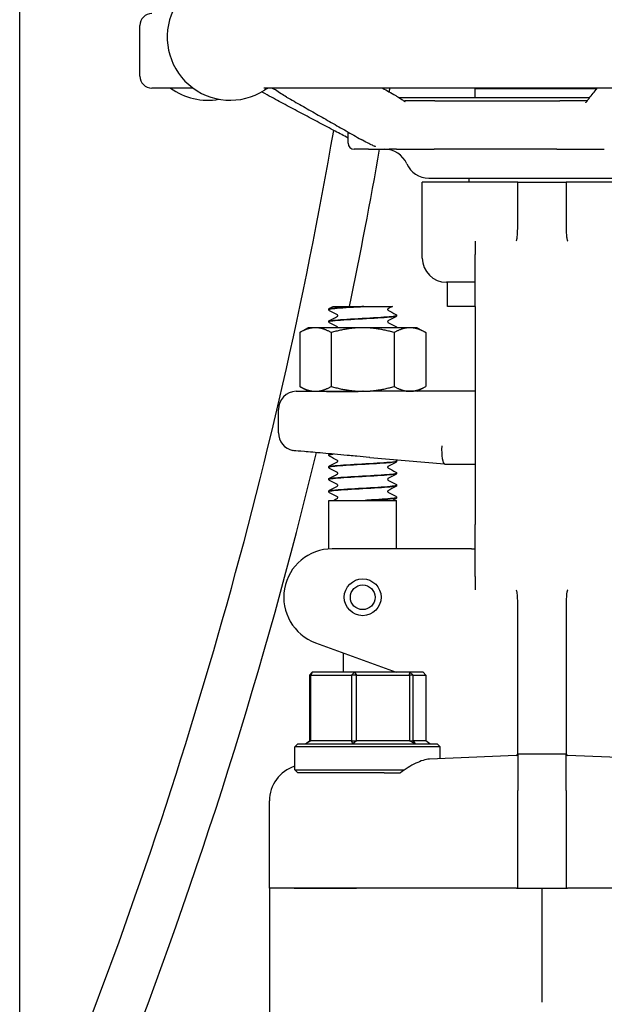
# Model space of a CAD drawing. Header units: inches. Extents: x 36 to 1719, y -84 to 1122.
# Tile 432 of 571: x 1456.37 to 1459.38, y 376.51 to 381.59. Entities that reach past the tile are written whole.
import ezdxf

# ---------------------------------------------------------------- set-up
doc = ezdxf.new("R2010")
doc.units = ezdxf.units.IN
doc.header["$LTSCALE"] = 48
doc.header["$MEASUREMENT"] = 0
doc.layers.add('Visible (ANSI)', color=7, linetype='Continuous', lineweight=30)

msp = doc.modelspace()

# ---------------------------------------------------------------- linework, layer by layer
at = {"layer": 'Visible (ANSI)'}
for p, q in [((1456.36662, 354.04627), (1456.36662, 389.79627)), ((1456.98662, 381.29777), (1456.98662, 381.55777)), ((1457.2613, 381.23527), (1457.04912, 381.23527)), ((1459.5816, 381.23527), (1457.62645, 381.23527)), ((1458.71787, 381.23377), (1459.34586, 381.23377)), ((1458.71787, 381.1859), (1458.71787, 381.23377)), ((1459.30763, 381.1859), (1458.32539, 381.1859)), ((1458.50836, 381.17027), (1458.35487, 381.17027)), ((1458.50836, 381.17027), (1459.15393, 381.17027)), ((1459.15368, 381.17027), (1459.15393, 381.17027)), ((1459.29555, 381.17027), (1459.15393, 381.17027)), ((1458.06162, 380.95152), (1458.06162, 381.00851)), ((1458.16672, 380.92027), (1458.09287, 380.92027)), ((1458.16672, 380.92027), (1458.27398, 380.92027)), ((1458.31072, 380.92027), (1458.27398, 380.92027)), ((1458.31072, 380.92027), (1458.5055, 380.92027)), ((1459.13792, 380.92027), (1458.5055, 380.92027)), ((1459.13792, 380.92027), (1459.38347, 380.92027)), ((1458.44412, 380.35877), (1458.44412, 380.75027)), ((1458.93047, 380.75027), (1458.44412, 380.75027)), ((1458.4783, 380.77027), (1459.645, 380.77027)), ((1458.68662, 380.75027), (1458.68662, 380.77027)), ((1458.93662, 380.75027), (1458.93047, 380.75027)), ((1458.93662, 380.61632), (1458.93662, 380.75027)), ((1458.93662, 380.75027), (1459.18662, 380.75027)), ((1459.19277, 380.75027), (1459.18662, 380.75027)), ((1459.18662, 380.75027), (1459.18662, 380.61632)), ((1459.67912, 380.75027), (1459.19277, 380.75027)), ((1458.93662, 380.52382), (1458.93662, 380.61632)), ((1459.18662, 380.61632), (1459.18662, 380.52382)), ((1458.71787, 380.44545), (1458.71787, 380.37736)), ((1458.71787, 380.10877), (1458.71787, 380.37736)), ((1458.71787, 380.23377), (1458.56912, 380.23377)), ((1458.57412, 380.10877), (1458.57412, 380.23377)), ((1457.96162, 380.09279), (1457.96162, 380.09342)), ((1457.98362, 380.10877), (1458.05071, 380.10877)), ((1458.05071, 380.10877), (1458.13164, 380.10877)), ((1458.14255, 380.10877), (1458.13164, 380.10877)), ((1458.14255, 380.10877), (1458.22334, 380.10877)), ((1458.22334, 380.10877), (1458.28973, 380.10877)), ((1458.71787, 380.10877), (1458.57412, 380.10877)), ((1458.71787, 380.10877), (1458.71787, 378.98377)), ((1457.96162, 380.03023), (1457.96162, 380.03085)), ((1458.31162, 380.06151), (1458.31162, 380.06213)), ((1457.85512, 379.99927), (1457.81157, 379.97413)), ((1457.81157, 379.97413), (1457.81157, 379.69642)), ((1457.89283, 379.99927), (1457.85512, 379.99927)), ((1458.13662, 379.99927), (1457.89283, 379.99927)), ((1457.9741, 379.97413), (1457.9741, 379.69642)), ((1458.38041, 379.99927), (1458.13662, 379.99927)), ((1458.29914, 379.97413), (1458.29914, 379.69642)), ((1458.31162, 379.99927), (1458.31162, 379.99957)), ((1458.41812, 379.99927), (1458.38041, 379.99927)), ((1458.41812, 379.99927), (1458.46167, 379.97413)), ((1458.46167, 379.97413), (1458.46167, 379.69642)), ((1457.85512, 379.67127), (1457.81157, 379.69642)), ((1457.85512, 379.67127), (1457.89283, 379.67127)), ((1457.89283, 379.67127), (1458.13662, 379.67127)), ((1457.98413, 379.6711), (1457.98445, 379.67127)), ((1458.13662, 379.67127), (1458.175, 379.67127)), ((1458.13935, 379.67127), (1458.13801, 379.6712)), ((1458.14952, 379.67123), (1458.15024, 379.67127)), ((1458.71787, 379.67127), (1458.175, 379.67127)), ((1458.41812, 379.67127), (1458.46167, 379.69642)), ((1457.70237, 379.45718), (1457.70237, 379.57752)), ((1457.96162, 379.34204), (1457.96162, 379.34267)), ((1457.96583, 379.3487), (1457.96595, 379.34876)), ((1458.17304, 379.33009), (1458.55945, 379.29629)), ((1457.96162, 379.27948), (1457.96162, 379.2801)), ((1458.31162, 379.31076), (1458.31162, 379.31138)), ((1458.55962, 379.29627), (1458.55945, 379.29629)), ((1458.55962, 379.29627), (1458.71787, 379.29627)), ((1457.96162, 379.21692), (1457.96162, 379.21754)), ((1458.31162, 379.2482), (1458.31162, 379.24882)), ((1458.31162, 379.18564), (1458.31162, 379.18626)), ((1457.96162, 379.15436), (1457.96162, 379.15498)), ((1457.96162, 379.10877), (1458.31162, 379.10877)), ((1457.96162, 378.85814), (1457.96162, 379.10877)), ((1458.16006, 379.10877), (1458.14921, 379.10877)), ((1458.31162, 379.12308), (1458.31162, 379.1237)), ((1458.31162, 378.85877), (1458.31162, 379.10877)), ((1458.71787, 378.71518), (1458.71787, 378.98377)), ((1458.51271, 378.85877), (1457.97944, 378.85877)), ((1458.69753, 378.85877), (1458.51271, 378.85877)), ((1458.69753, 378.85877), (1458.71787, 378.85877)), ((1458.71787, 378.71518), (1458.71787, 378.64709)), ((1458.93662, 378.47623), (1458.93662, 378.56872)), ((1459.18662, 378.56872), (1459.18662, 378.47623)), ((1458.93662, 378.04901), (1458.93662, 378.47623)), ((1459.18662, 378.47623), (1459.18662, 378.04901)), ((1457.89394, 378.37385), (1458.3097, 378.22252)), ((1458.03662, 378.32192), (1458.03662, 378.22252)), ((1457.86143, 378.2069), (1457.87517, 378.22252)), ((1457.86933, 378.2069), (1457.86143, 378.2069)), ((1457.86143, 378.2069), (1457.86143, 377.86815)), ((1457.87517, 378.22252), (1457.86933, 378.2069)), ((1457.86933, 377.86815), (1457.86933, 378.2069)), ((1457.86933, 378.2069), (1458.07862, 378.2069)), ((1458.09411, 378.22252), (1457.87517, 378.22252)), ((1458.07862, 378.2069), (1458.09411, 378.22252)), ((1458.10499, 378.2069), (1458.07862, 378.2069)), ((1458.07862, 378.2069), (1458.07862, 377.86815)), ((1458.09411, 378.22252), (1458.10499, 378.2069)), ((1458.38057, 378.22252), (1458.09411, 378.22252)), ((1458.10499, 377.86815), (1458.10499, 378.2069)), ((1458.10499, 378.2069), (1458.37881, 378.2069)), ((1458.37881, 378.2069), (1458.38057, 378.22252)), ((1458.39728, 378.2069), (1458.37881, 378.2069)), ((1458.37881, 378.2069), (1458.37881, 377.86815)), ((1458.38057, 378.22252), (1458.39728, 378.2069)), ((1458.44807, 378.22252), (1458.38057, 378.22252)), ((1458.39728, 377.86815), (1458.39728, 378.2069)), ((1458.39728, 378.2069), (1458.46181, 378.2069)), ((1458.46181, 378.2069), (1458.44807, 378.22252)), ((1458.46181, 378.2069), (1458.46181, 377.86815)), ((1458.93662, 377.80363), (1458.93662, 378.04901)), ((1459.18662, 378.04901), (1459.18662, 377.80363)), ((1457.80224, 377.85252), (1457.78662, 377.8369)), ((1457.80224, 377.85252), (1458.52099, 377.85252)), ((1457.84065, 377.85252), (1457.86143, 377.86815)), ((1457.86933, 377.86815), (1457.84065, 377.85252)), ((1457.86143, 377.86815), (1457.86933, 377.86815)), ((1458.07862, 377.86815), (1457.86933, 377.86815)), ((1458.08598, 377.85252), (1458.07862, 377.86815)), ((1458.07862, 377.86815), (1458.10499, 377.86815)), ((1458.10499, 377.86815), (1458.08598, 377.85252)), ((1458.37881, 377.86815), (1458.10499, 377.86815)), ((1458.40695, 377.85252), (1458.37881, 377.86815)), ((1458.37881, 377.86815), (1458.39728, 377.86815)), ((1458.39728, 377.86815), (1458.40695, 377.85252)), ((1458.46181, 377.86815), (1458.39728, 377.86815)), ((1458.48259, 377.85252), (1458.46181, 377.86815)), ((1458.52099, 377.85252), (1458.53662, 377.8369)), ((1458.53662, 377.8369), (1457.78662, 377.8369)), ((1457.78662, 377.71815), (1457.78662, 377.8369)), ((1458.92915, 377.79303), (1458.48096, 377.77361)), ((1458.53662, 377.77602), (1458.53662, 377.8369)), ((1458.93652, 377.79877), (1458.93634, 377.79877)), ((1459.18672, 377.79877), (1458.93652, 377.79877)), ((1458.93662, 377.79822), (1458.93662, 377.61217)), ((1459.18662, 377.61217), (1459.18662, 377.79822)), ((1459.1869, 377.79877), (1459.18672, 377.79877)), ((1459.64228, 377.77361), (1459.19409, 377.79303)), ((1457.80224, 377.70252), (1457.78662, 377.71815)), ((1457.78662, 377.71815), (1458.35194, 377.71815)), ((1458.24744, 377.70252), (1457.80224, 377.70252)), ((1458.24744, 377.70252), (1458.32948, 377.70252)), ((1458.93662, 377.10877), (1458.93662, 377.61217)), ((1459.18662, 377.61217), (1459.18662, 377.10877)), ((1457.65537, 377.10877), (1457.65537, 377.55821)), ((1457.78272, 377.10877), (1457.65537, 377.10877)), ((1457.65537, 377.10877), (1457.65537, 376.3324)), ((1457.78272, 377.10877), (1457.65537, 377.10877)), ((1458.10496, 377.10877), (1457.78272, 377.10877)), ((1457.78272, 377.10877), (1458.10496, 377.10877)), ((1458.92984, 377.10877), (1458.10496, 377.10877)), ((1458.92984, 377.10877), (1458.10496, 377.10877)), ((1458.92984, 377.10877), (1458.93662, 377.10877)), ((1458.93662, 377.10877), (1459.18662, 377.10877)), ((1459.06162, 377.10877), (1459.06162, 376.64354)), ((1459.18662, 377.10877), (1459.1934, 377.10877)), ((1460.01828, 377.10877), (1459.1934, 377.10877)), ((1460.01828, 377.10877), (1459.1934, 377.10877)), ((1459.06162, 376.64354), (1459.06162, 376.51932))]:
    msp.add_line(p, q, dxfattribs=at)
for radius in [0.095, 0.06375]:
    msp.add_circle((1458.13662, 378.60877), radius, dxfattribs=at)
for centre, radius, start, end in [((1457.04912, 381.55777), 0.0625, 90, 180), ((1457.45292, 381.49777), 0.325, 154.62307, 302.99589), ((1457.04912, 381.29777), 0.0625, 180, 270), ((1457.33694, 381.49777), 0.325, 233.87107, 280.27854), ((1457.66395, 381.17277), 0.0625, 90, 122.99589), ((1433.59912, 385.23377), 25, 350.751387, 350.796586), ((1433.59912, 385.23377), 24.75, 337.82265, 350.191171), ((1458.09287, 380.95152), 0.03125, 180, 270), ((1433.59912, 385.23377), 25, 348.170501, 350.064467), ((1458.24912, 380.79527), 0.125, 23.57818, 90), ((1458.47825, 380.89527), 0.125, 203.57818, 270), ((1458.56912, 380.35877), 0.125, 180, 270), ((1457.79612, 379.57752), 0.09375, 91.88915, 180), ((1433.59912, 385.23377), 25, 347.143708, 347.144087), ((1433.59912, 385.23377), 25, 347.143708, 347.144087), ((1457.79612, 379.45718), 0.09375, 180, 257.63495), ((1433.59912, 385.23377), 25, 338.613415, 346.398965), ((1433.59912, 385.23377), 25, 338.613415, 346.398965), ((1457.97944, 378.60877), 0.25, 90, 250), ((1458.92881, 377.80084), 0.00781, 272.48126, 344.67631), ((1459.19443, 377.80084), 0.00781, 195.32369, 267.51874)]:
    msp.add_arc(centre, radius, start, end, dxfattribs=at)
for centre, major_axis, ratio, start_param, end_param in [((1458.56372, 379.39002), (0.00409, 0.09375), 0.2058405, 1.5797833, 3.1326057), ((1457.84452, 377.55836), (-0.18898, -0.00819), 0.9912393, 4.9805775, 6.240258)]:
    msp.add_ellipse(centre, major_axis=major_axis, ratio=ratio, start_param=start_param, end_param=end_param, dxfattribs=at)
for points, knots in [([(1457.66526, 381.18834), (1457.65033, 381.19628), (1457.6354, 381.20448), (1457.61925, 381.21445), (1457.61757, 381.2155), (1457.61587, 381.21657)], [0, 0, 0, 0, 0.14967641, 0.14967641, 0.1669258, 0.1669258, 0.1669258, 0.1669258]), ([(1457.68295, 381.23517), (1457.68295, 381.23517), (1457.68295, 381.23517), (1457.68294, 381.23517), (1457.68292, 381.23518), (1457.68285, 381.23518), (1457.6828, 381.23518), (1457.68265, 381.23518), (1457.68255, 381.23518), (1457.68231, 381.23519), (1457.68216, 381.23519), (1457.68185, 381.23519), (1457.68168, 381.2352), (1457.68118, 381.2352), (1457.68083, 381.23521), (1457.67983, 381.23522), (1457.67919, 381.23522), (1457.67762, 381.23524), (1457.67672, 381.23524), (1457.67325, 381.23526), (1457.67078, 381.23527), (1457.66747, 381.23527), (1457.66663, 381.23527), (1457.66518, 381.23527), (1457.66458, 381.23527), (1457.66395, 381.23527)], [0.435045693, 0.435045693, 0.435045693, 0.435045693, 0.43561134, 0.43561134, 0.436917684, 0.436917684, 0.438198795, 0.438198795, 0.43949022, 0.43949022, 0.440786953, 0.440786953, 0.442073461, 0.442073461, 0.444654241, 0.444654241, 0.44978688, 0.44978688, 0.457469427, 0.457469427, 0.479727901, 0.479727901, 0.487272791, 0.487272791, 0.492695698, 0.492695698, 0.492695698, 0.492695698]), ([(1457.74416, 381.18923), (1457.73473, 381.1946), (1457.7247, 381.20035), (1457.70576, 381.21234), (1457.69623, 381.21893), (1457.68124, 381.22866), (1457.67631, 381.23172), (1457.67096, 381.23445), (1457.67007, 381.23489), (1457.66925, 381.23527)], [0, 0, 0, 0, 0.10194952, 0.10194952, 0.20500071, 0.20500071, 0.25149705, 0.25149705, 0.26117643, 0.26117643, 0.26117643, 0.26117643]), ([(1457.76941, 381.23527), (1457.76941, 381.23527), (1457.76939, 381.23527), (1457.76932, 381.23527), (1457.76924, 381.23527), (1457.76896, 381.23527), (1457.76873, 381.23527), (1457.76822, 381.23527), (1457.76794, 381.23527), (1457.76759, 381.23527), (1457.76747, 381.23527), (1457.76747, 381.23527)], [0.003545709, 0.003545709, 0.003545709, 0.003545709, 0.004399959, 0.004399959, 0.006838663, 0.006838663, 0.013339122, 0.013339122, 0.022015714, 0.022015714, 0.028192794, 0.028192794, 0.028192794, 0.028192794]), ([(1458.30475, 381.1984), (1458.30904, 381.19596), (1458.3139, 381.19322), (1458.32534, 381.18609), (1458.33184, 381.1815), (1458.34076, 381.17529), (1458.34321, 381.17361), (1458.34741, 381.17084), (1458.34922, 381.1697), (1458.35152, 381.16835), (1458.35216, 381.16799), (1458.35326, 381.1674), (1458.35374, 381.16716), (1458.35463, 381.16672), (1458.35494, 381.16659), (1458.35506, 381.16654), (1458.35507, 381.16654), (1458.35507, 381.16654)], [0, 0, 0, 0, 0.04699542, 0.04699542, 0.11490243, 0.11490243, 0.14035888, 0.14035888, 0.15950508, 0.15950508, 0.16742084, 0.16742084, 0.17475361, 0.17475361, 0.18491555, 0.18491555, 0.18723361, 0.18723361, 0.18723361, 0.18723361]), ([(1459.30537, 381.18307), (1459.31902, 381.20016), (1459.33267, 381.21725), (1459.34657, 381.23466), (1459.34681, 381.23497), (1459.34706, 381.23527)], [0.95924083, 0.95924083, 0.95924083, 0.95924083, 1.28063663, 1.28063663, 1.28639378, 1.28639378, 1.28639378, 1.28639378]), ([(1458.06162, 380.97792), (1458.03939, 380.9897), (1458.01717, 381.00149), (1457.96747, 381.02786), (1457.93999, 381.04244), (1457.88504, 381.07161), (1457.85756, 381.0862), (1457.80262, 381.11538), (1457.77515, 381.12997), (1457.7202, 381.15915), (1457.69273, 381.17375), (1457.66526, 381.18834)], [0.7856779, 0.7856779, 0.7856779, 0.7856779, 1.0071895, 1.0071895, 1.2810829, 1.2810829, 1.5549762, 1.5549762, 1.8288696, 1.8288696, 2.1027629, 2.1027629, 2.1027629, 2.1027629]), ([(1457.74416, 381.18923), (1457.76978, 381.17463), (1457.7954, 381.16004), (1457.84665, 381.13085), (1457.87227, 381.11626), (1457.92353, 381.08708), (1457.94915, 381.07249), (1458.00041, 381.04333), (1458.02604, 381.02874), (1458.0773, 380.99959), (1458.10294, 380.98501), (1458.12857, 380.97044)], [0.9601047, 0.9601047, 0.9601047, 0.9601047, 1.233998, 1.233998, 1.5078914, 1.5078914, 1.7817848, 1.7817848, 2.0556781, 2.0556781, 2.3295715, 2.3295715, 2.3295715, 2.3295715]), ([(1458.34833, 381.17028), (1458.3484, 381.17028), (1458.34847, 381.17028), (1458.34953, 381.17027), (1458.35052, 381.17027), (1458.35226, 381.17027), (1458.353, 381.17027), (1458.35391, 381.17027), (1458.35405, 381.17027), (1458.35424, 381.17027), (1458.35429, 381.17027), (1458.35435, 381.17027), (1458.35437, 381.17027), (1458.35439, 381.17027), (1458.3544, 381.17027), (1458.35441, 381.17027), (1458.35441, 381.17027), (1458.3545, 381.17027), (1458.35456, 381.17027), (1458.35471, 381.17027), (1458.35478, 381.17027), (1458.35485, 381.17027)], [0.365646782, 0.365646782, 0.365646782, 0.365646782, 0.366238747, 0.366238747, 0.374269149, 0.374269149, 0.380293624, 0.380293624, 0.381424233, 0.381424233, 0.381755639, 0.381755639, 0.381902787, 0.381902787, 0.381939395, 0.381939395, 0.38197621, 0.38197621, 0.383061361, 0.383061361, 0.384147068, 0.384147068, 0.384147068, 0.384147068]), ([(1459.28783, 381.16004), (1459.28783, 381.16004), (1459.28784, 381.16004), (1459.28791, 381.1601), (1459.28818, 381.16036), (1459.28938, 381.16169), (1459.29072, 381.16342), (1459.2937, 381.16765), (1459.29514, 381.16972), (1459.29827, 381.17405), (1459.29993, 381.17626), (1459.3026, 381.17964), (1459.30364, 381.18092), (1459.30471, 381.18224), (1459.30495, 381.18254), (1459.30524, 381.1829), (1459.30531, 381.18299), (1459.30537, 381.18307)], [0.26212608, 0.26212608, 0.26212608, 0.26212608, 0.26523685, 0.26523685, 0.28985831, 0.28985831, 0.33915701, 0.33915701, 0.37182931, 0.37182931, 0.40139039, 0.40139039, 0.42145766, 0.42145766, 0.42810276, 0.42810276, 0.43031521, 0.43031521, 0.43031521, 0.43031521]), ([(1458.20293, 380.93319), (1458.20293, 380.93319), (1458.20288, 380.93322), (1458.20262, 380.93332), (1458.20241, 380.93341), (1458.20162, 380.93374), (1458.20087, 380.93405), (1458.19854, 380.93503), (1458.19679, 380.93576), (1458.19221, 380.93774), (1458.18933, 380.93902), (1458.1779, 380.94422), (1458.16957, 380.94829), (1458.14998, 380.95834), (1458.139, 380.96451), (1458.12857, 380.97044)], [0.39585075, 0.39585075, 0.39585075, 0.39585075, 0.39968552, 0.39968552, 0.40370186, 0.40370186, 0.41181601, 0.41181601, 0.42782349, 0.42782349, 0.45404456, 0.45404456, 0.5327548, 0.5327548, 0.64518122, 0.64518122, 0.64518122, 0.64518122]), ([(1458.93082, 380.45079), (1458.93105, 380.45124), (1458.93124, 380.45169), (1458.93297, 380.45612), (1458.93438, 380.46439), (1458.93626, 380.4915), (1458.93662, 380.50686), (1458.93662, 380.52382)], [0.01028684, 0.01028684, 0.01028684, 0.01028684, 0.01590204, 0.01590204, 0.08584187, 0.08584187, 0.15193376, 0.15193376, 0.15193376, 0.15193376]), ([(1459.18662, 380.52382), (1459.18662, 380.51301), (1459.18678, 380.50284), (1459.18745, 380.48431), (1459.18795, 380.47596), (1459.18965, 380.45994), (1459.19081, 380.45443), (1459.19219, 380.45127), (1459.19229, 380.45103), (1459.19242, 380.45079)], [0, 0, 0, 0, 0.09469213, 0.09469213, 0.18700728, 0.18700728, 0.29404594, 0.29404594, 0.30156032, 0.30156032, 0.30156032, 0.30156032]), ([(1458.92881, 380.44713), (1458.92883, 380.44718), (1458.92886, 380.44722), (1458.92955, 380.44842), (1458.93019, 380.44959), (1458.93082, 380.45079)], [-0.566346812, -0.566346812, -0.566346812, -0.566346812, -0.565454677, -0.565454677, -0.542430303, -0.542430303, -0.542430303, -0.542430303]), ([(1459.19242, 380.45079), (1459.19305, 380.44959), (1459.19369, 380.44841), (1459.19438, 380.44722), (1459.19441, 380.44718), (1459.19443, 380.44713)], [-0.020804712, -0.020804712, -0.020804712, -0.020804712, 0, 0, 0.000806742, 0.000806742, 0.000806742, 0.000806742]), ([(1457.96162, 380.09344), (1457.96168, 380.09472), (1457.96216, 380.09592), (1457.96326, 380.09758), (1457.96385, 380.09812), (1457.9649, 380.09893), (1457.96537, 380.09921), (1457.96583, 380.09945)], [0, 0, 0, 0, 0.017960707, 0.017960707, 0.035135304, 0.035135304, 0.051182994, 0.051182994, 0.051182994, 0.051182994]), ([(1457.96583, 380.08676), (1457.96511, 380.08714), (1457.96435, 380.08759), (1457.96311, 380.08887), (1457.96267, 380.08944), (1457.96194, 380.09089), (1457.96167, 380.09182), (1457.96162, 380.09277)], [0, 0, 0, 0, 0.024898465, 0.024898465, 0.037820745, 0.037820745, 0.051208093, 0.051208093, 0.051208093, 0.051208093]), ([(1458.13164, 380.10877), (1458.0774, 380.10569), (1458.02458, 380.1026), (1457.9934, 380.09951), (1457.97288, 380.09748), (1457.96206, 380.09545), (1457.96189, 380.09342)], [0.0284489, 0.0284489, 0.0284489, 0.0284489, 0.9586618, 0.9586618, 0.9586618, 1.5707963, 1.5707963, 1.5707963, 1.5707963]), ([(1457.96194, 380.09277), (1457.96189, 380.09439), (1457.96858, 380.09601), (1457.98193, 380.09764), (1458.0071, 380.1007), (1458.05539, 380.10377), (1458.10854, 380.10683), (1458.11977, 380.10748), (1458.13118, 380.10813), (1458.14255, 380.10877)], [-7.8566906, -7.8566906, -7.8566906, -7.8566906, -7.3674505, -7.3674505, -7.3674505, -6.4443529, -6.4443529, -6.4443529, -6.2492664, -6.2492664, -6.2492664, -6.2492664]), ([(1458.26708, 380.09688), (1458.26702, 380.09684), (1458.26685, 380.09673), (1458.26633, 380.09619), (1458.26603, 380.09581), (1458.26549, 380.09467), (1458.26529, 380.09389), (1458.26529, 380.0931)], [0.008751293, 0.008751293, 0.008751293, 0.008751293, 0.024017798, 0.024017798, 0.03673453, 0.03673453, 0.049915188, 0.049915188, 0.049915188, 0.049915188]), ([(1458.26529, 380.0931), (1458.26529, 380.0919), (1458.26579, 380.09078), (1458.26658, 380.0897), (1458.26686, 380.08949), (1458.26707, 380.08934), (1458.26711, 380.08932), (1458.26711, 380.08932)], [0, 0, 0, 0, 0.02017106, 0.02017106, 0.036592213, 0.036592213, 0.045399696, 0.045399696, 0.045399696, 0.045399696]), ([(1457.96162, 380.03088), (1457.96168, 380.03216), (1457.96216, 380.03336), (1457.96326, 380.03501), (1457.96385, 380.03556), (1457.9649, 380.03636), (1457.96537, 380.03664), (1457.96583, 380.03689)], [0, 0, 0, 0, 0.017960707, 0.017960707, 0.035135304, 0.035135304, 0.051182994, 0.051182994, 0.051182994, 0.051182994]), ([(1457.96583, 380.0242), (1457.96511, 380.02457), (1457.96435, 380.02503), (1457.96311, 380.02631), (1457.96267, 380.02687), (1457.96194, 380.02833), (1457.96167, 380.02925), (1457.96162, 380.0302)], [0, 0, 0, 0, 0.024898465, 0.024898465, 0.037820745, 0.037820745, 0.051208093, 0.051208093, 0.051208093, 0.051208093]), ([(1457.96183, 380.0302), (1457.96171, 380.03108), (1457.96356, 380.03195), (1457.96751, 380.03282), (1457.98181, 380.03599), (1458.02332, 380.03915), (1458.07543, 380.04232), (1458.12638, 380.04541), (1458.18615, 380.0485), (1458.23178, 380.0516), (1458.2772, 380.05468), (1458.30754, 380.05776), (1458.31122, 380.06084), (1458.31148, 380.06106), (1458.31161, 380.06129), (1458.3116, 380.06151)], [-14.139876, -14.139876, -14.139876, -14.139876, -13.877024, -13.877024, -13.877024, -12.9235543, -12.9235543, -12.9235543, -11.9914333, -11.9914333, -11.9914333, -11.0635915, -11.0635915, -11.0635915, -10.9955743, -10.9955743, -10.9955743, -10.9955743]), ([(1458.31161, 380.06216), (1458.31165, 380.05919), (1458.28704, 380.05621), (1458.24631, 380.05324), (1458.2041, 380.05016), (1458.14559, 380.04707), (1458.09312, 380.04399), (1458.04066, 380.04091), (1457.99549, 380.03783), (1457.97484, 380.03475), (1457.96614, 380.03345), (1457.96188, 380.03215), (1457.96194, 380.03085)], [4.70968, 4.70968, 4.70968, 4.70968, 5.6057508, 5.6057508, 5.6057508, 6.5343927, 6.5343927, 6.5343927, 7.4627822, 7.4627822, 7.4627822, 7.8539816, 7.8539816, 7.8539816, 7.8539816]), ([(1458.00795, 380.06182), (1458.00795, 380.06303), (1458.00745, 380.06415), (1458.00666, 380.06523), (1458.00638, 380.06544), (1458.00617, 380.06559), (1458.00613, 380.06561), (1458.00613, 380.06561)], [0, 0, 0, 0, 0.02017106, 0.02017106, 0.036592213, 0.036592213, 0.045399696, 0.045399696, 0.045399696, 0.045399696]), ([(1458.00616, 380.05805), (1458.00622, 380.05809), (1458.00639, 380.0582), (1458.00691, 380.05873), (1458.00721, 380.05912), (1458.00775, 380.06026), (1458.00795, 380.06103), (1458.00795, 380.06182)], [0.008751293, 0.008751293, 0.008751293, 0.008751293, 0.024017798, 0.024017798, 0.03673453, 0.03673453, 0.049915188, 0.049915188, 0.049915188, 0.049915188]), ([(1458.26708, 380.03432), (1458.26702, 380.03428), (1458.26685, 380.03417), (1458.26633, 380.03363), (1458.26603, 380.03325), (1458.26549, 380.03211), (1458.26529, 380.03133), (1458.26529, 380.03054)], [0.008751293, 0.008751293, 0.008751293, 0.008751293, 0.024017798, 0.024017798, 0.03673453, 0.03673453, 0.049915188, 0.049915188, 0.049915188, 0.049915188]), ([(1458.26529, 380.03054), (1458.26529, 380.02934), (1458.26579, 380.02821), (1458.26658, 380.02714), (1458.26686, 380.02692), (1458.26707, 380.02677), (1458.26711, 380.02675), (1458.26711, 380.02675)], [0, 0, 0, 0, 0.02017106, 0.02017106, 0.036592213, 0.036592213, 0.045399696, 0.045399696, 0.045399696, 0.045399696]), ([(1458.30741, 380.06817), (1458.30813, 380.06779), (1458.30889, 380.06734), (1458.31013, 380.06605), (1458.31057, 380.06549), (1458.3113, 380.06403), (1458.31157, 380.06311), (1458.31162, 380.06216)], [0, 0, 0, 0, 0.024898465, 0.024898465, 0.037820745, 0.037820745, 0.051208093, 0.051208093, 0.051208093, 0.051208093]), ([(1458.31162, 380.06149), (1458.31156, 380.06021), (1458.31108, 380.05901), (1458.30998, 380.05735), (1458.30939, 380.0568), (1458.30834, 380.056), (1458.30787, 380.05572), (1458.30741, 380.05548)], [0, 0, 0, 0, 0.017960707, 0.017960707, 0.035135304, 0.035135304, 0.051182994, 0.051182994, 0.051182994, 0.051182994]), ([(1458.00795, 379.99927), (1458.00795, 380.00048), (1458.00745, 380.00159), (1458.00666, 380.00266), (1458.00638, 380.00288), (1458.00617, 380.00303), (1458.00613, 380.00305), (1458.00613, 380.00305)], [0.000064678, 0.000064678, 0.000064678, 0.000064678, 0.02017106, 0.02017106, 0.036592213, 0.036592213, 0.045399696, 0.045399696, 0.045399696, 0.045399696]), ([(1458.30741, 380.0056), (1458.30813, 380.00523), (1458.30889, 380.00478), (1458.31013, 380.00349), (1458.31057, 380.00293), (1458.3113, 380.00147), (1458.31157, 380.00055), (1458.31162, 379.9996)], [0, 0, 0, 0, 0.024898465, 0.024898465, 0.037820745, 0.037820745, 0.051208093, 0.051208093, 0.051208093, 0.051208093]), ([(1457.79303, 379.67122), (1457.79303, 379.67122), (1457.79419, 379.67122), (1457.80187, 379.67122), (1457.81339, 379.67121), (1457.85097, 379.67119), (1457.87896, 379.67117), (1457.9367, 379.67113), (1457.96301, 379.67112), (1458.01486, 379.67108), (1458.03962, 379.67107), (1458.06508, 379.67105)], [1.2366721, 1.2366721, 1.2366721, 1.2366721, 1.3621369, 1.3621369, 1.6526244, 1.6526244, 1.9961754, 1.9961754, 2.2345824, 2.2345824, 2.4334495, 2.4334495, 2.4334495, 2.4334495]), ([(1458.06508, 379.67105), (1458.06787, 379.67105), (1458.07066, 379.67105), (1458.08313, 379.67105), (1458.09282, 379.67106), (1458.11761, 379.67112), (1458.13272, 379.67118), (1458.15626, 379.67125), (1458.16464, 379.67127), (1458.17369, 379.67127), (1458.17434, 379.67127), (1458.175, 379.67127)], [0.04807073, 0.04807073, 0.04807073, 0.04807073, 0.06985523, 0.06985523, 0.14510353, 0.14510353, 0.26153365, 0.26153365, 0.32575457, 0.32575457, 0.3307654, 0.3307654, 0.3307654, 0.3307654]), ([(1458.05638, 379.34076), (1458.01177, 379.34471), (1457.96932, 379.34847), (1457.89364, 379.35517), (1457.8611, 379.35806), (1457.81034, 379.36256), (1457.79255, 379.36414), (1457.77847, 379.36539), (1457.77604, 379.3656), (1457.77604, 379.3656)], [0, 0, 0, 0, 0.3480138, 0.3480138, 0.6950932, 0.6950932, 1.0409541, 1.0409541, 1.2230225, 1.2230225, 1.2230225, 1.2230225]), ([(1457.96162, 379.34269), (1457.96168, 379.34397), (1457.96216, 379.34517), (1457.96326, 379.34683), (1457.96385, 379.34737), (1457.9649, 379.34818), (1457.96537, 379.34846), (1457.96583, 379.3487)], [0, 0, 0, 0, 0.017960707, 0.017960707, 0.035135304, 0.035135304, 0.051182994, 0.051182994, 0.051182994, 0.051182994]), ([(1457.96583, 379.33601), (1457.96511, 379.33639), (1457.96435, 379.33684), (1457.96311, 379.33812), (1457.96267, 379.33869), (1457.96194, 379.34014), (1457.96167, 379.34107), (1457.96162, 379.34202)], [0, 0, 0, 0, 0.024898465, 0.024898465, 0.037820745, 0.037820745, 0.051208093, 0.051208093, 0.051208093, 0.051208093]), ([(1458.00795, 379.31107), (1458.00795, 379.31228), (1458.00745, 379.3134), (1458.00666, 379.31448), (1458.00638, 379.31469), (1458.00617, 379.31484), (1458.00613, 379.31486), (1458.00613, 379.31486)], [0, 0, 0, 0, 0.02017106, 0.02017106, 0.036592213, 0.036592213, 0.045399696, 0.045399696, 0.045399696, 0.045399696]), ([(1458.17304, 379.33009), (1458.17248, 379.33014), (1458.17192, 379.33019), (1458.14974, 379.33214), (1458.12819, 379.33418), (1458.09385, 379.33737), (1458.08105, 379.33855), (1458.06431, 379.34006), (1458.06034, 379.34041), (1458.05638, 379.34076)], [-0.00429657, -0.00429657, -0.00429657, -0.00429657, 0, 0, 0.16568567, 0.16568567, 0.26480212, 0.26480212, 0.29565933, 0.29565933, 0.29565933, 0.29565933]), ([(1458.30741, 379.31742), (1458.30813, 379.31704), (1458.30889, 379.31659), (1458.31013, 379.3153), (1458.31057, 379.31474), (1458.3113, 379.31328), (1458.31157, 379.31236), (1458.31162, 379.31141)], [0, 0, 0, 0, 0.024898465, 0.024898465, 0.037820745, 0.037820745, 0.051208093, 0.051208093, 0.051208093, 0.051208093]), ([(1457.96162, 379.28013), (1457.96168, 379.28141), (1457.96216, 379.28261), (1457.96326, 379.28426), (1457.96385, 379.28481), (1457.9649, 379.28561), (1457.96537, 379.28589), (1457.96583, 379.28614)], [0, 0, 0, 0, 0.017960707, 0.017960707, 0.035135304, 0.035135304, 0.051182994, 0.051182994, 0.051182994, 0.051182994]), ([(1457.96583, 379.27345), (1457.96511, 379.27382), (1457.96435, 379.27428), (1457.96311, 379.27556), (1457.96267, 379.27612), (1457.96194, 379.27758), (1457.96167, 379.2785), (1457.96162, 379.27945)], [0, 0, 0, 0, 0.024898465, 0.024898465, 0.037820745, 0.037820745, 0.051208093, 0.051208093, 0.051208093, 0.051208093]), ([(1458.31141, 379.31141), (1458.31129, 379.30918), (1458.29821, 379.30695), (1458.27393, 379.30473), (1458.2405, 379.30166), (1458.18661, 379.29859), (1458.13268, 379.29552), (1458.07881, 379.29245), (1458.02616, 379.28939), (1457.99465, 379.28632), (1457.97335, 379.28425), (1457.96205, 379.28218), (1457.96187, 379.2801)], [80.1079037, 80.1079037, 80.1079037, 80.1079037, 80.7792692, 80.7792692, 80.7792692, 81.7038978, 81.7038978, 81.7038978, 82.6277161, 82.6277161, 82.6277161, 83.2522053, 83.2522053, 83.2522053, 83.2522053]), ([(1457.96195, 379.27945), (1457.9619, 379.28108), (1457.96858, 379.2827), (1457.98191, 379.28432), (1458.00714, 379.2874), (1458.05562, 379.29047), (1458.10893, 379.29354), (1458.16223, 379.29661), (1458.21911, 379.29968), (1458.258, 379.30275), (1458.2918, 379.30542), (1458.31131, 379.30809), (1458.31155, 379.31076)], [-89.5380996, -89.5380996, -89.5380996, -89.5380996, -89.0490707, -89.0490707, -89.0490707, -88.1235008, -88.1235008, -88.1235008, -87.1981489, -87.1981489, -87.1981489, -86.393798, -86.393798, -86.393798, -86.393798]), ([(1458.00616, 379.3073), (1458.00622, 379.30734), (1458.00639, 379.30745), (1458.00691, 379.30798), (1458.00721, 379.30837), (1458.00775, 379.30951), (1458.00795, 379.31028), (1458.00795, 379.31107)], [0.008751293, 0.008751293, 0.008751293, 0.008751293, 0.024017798, 0.024017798, 0.03673453, 0.03673453, 0.049915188, 0.049915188, 0.049915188, 0.049915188]), ([(1458.26708, 379.28357), (1458.26702, 379.28353), (1458.26685, 379.28342), (1458.26633, 379.28288), (1458.26603, 379.2825), (1458.26549, 379.28136), (1458.26529, 379.28058), (1458.26529, 379.27979)], [0.008751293, 0.008751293, 0.008751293, 0.008751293, 0.024017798, 0.024017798, 0.03673453, 0.03673453, 0.049915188, 0.049915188, 0.049915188, 0.049915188]), ([(1458.26529, 379.27979), (1458.26529, 379.27859), (1458.26579, 379.27746), (1458.26658, 379.27639), (1458.26686, 379.27617), (1458.26707, 379.27602), (1458.26711, 379.276), (1458.26711, 379.276)], [0, 0, 0, 0, 0.02017106, 0.02017106, 0.036592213, 0.036592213, 0.045399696, 0.045399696, 0.045399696, 0.045399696]), ([(1458.31162, 379.31074), (1458.31156, 379.30946), (1458.31108, 379.30826), (1458.30998, 379.3066), (1458.30939, 379.30605), (1458.30834, 379.30525), (1458.30787, 379.30497), (1458.30741, 379.30473)], [0, 0, 0, 0, 0.017960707, 0.017960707, 0.035135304, 0.035135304, 0.051182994, 0.051182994, 0.051182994, 0.051182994]), ([(1457.96162, 379.21757), (1457.96168, 379.21884), (1457.96216, 379.22004), (1457.96326, 379.2217), (1457.96385, 379.22225), (1457.9649, 379.22305), (1457.96537, 379.22333), (1457.96583, 379.22357)], [0, 0, 0, 0, 0.017960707, 0.017960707, 0.035135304, 0.035135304, 0.051182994, 0.051182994, 0.051182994, 0.051182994]), ([(1457.96583, 379.21089), (1457.96511, 379.21126), (1457.96435, 379.21171), (1457.96311, 379.213), (1457.96267, 379.21356), (1457.96194, 379.21502), (1457.96167, 379.21594), (1457.96162, 379.21689)], [0, 0, 0, 0, 0.024898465, 0.024898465, 0.037820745, 0.037820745, 0.051208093, 0.051208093, 0.051208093, 0.051208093]), ([(1457.96186, 379.21689), (1457.96173, 379.21784), (1457.96395, 379.2188), (1457.96864, 379.21975), (1457.9838, 379.22283), (1458.02444, 379.2259), (1458.07507, 379.22898), (1458.12568, 379.23206), (1458.18509, 379.23513), (1458.23069, 379.23821), (1458.27627, 379.24129), (1458.30697, 379.24436), (1458.31111, 379.24744), (1458.31145, 379.24769), (1458.31161, 379.24795), (1458.31159, 379.2482)], [-95.8212849, -95.8212849, -95.8212849, -95.8212849, -95.5343789, -95.5343789, -95.5343789, -94.6072107, -94.6072107, -94.6072107, -93.6802788, -93.6802788, -93.6802788, -92.7535806, -92.7535806, -92.7535806, -92.6769833, -92.6769833, -92.6769833, -92.6769833]), ([(1458.3116, 379.24885), (1458.31158, 379.24593), (1458.28801, 379.24301), (1458.24859, 379.24009), (1458.20682, 379.237), (1458.14828, 379.23391), (1458.09545, 379.23082), (1458.04275, 379.22773), (1457.997, 379.22465), (1457.97569, 379.22156), (1457.96644, 379.22022), (1457.96189, 379.21888), (1457.96194, 379.21754)], [86.391089, 86.391089, 86.391089, 86.391089, 87.270336, 87.270336, 87.270336, 88.2020629, 88.2020629, 88.2020629, 89.131595, 89.131595, 89.131595, 89.5353906, 89.5353906, 89.5353906, 89.5353906]), ([(1458.00795, 379.24851), (1458.00795, 379.24972), (1458.00745, 379.25084), (1458.00666, 379.25191), (1458.00638, 379.25213), (1458.00617, 379.25228), (1458.00613, 379.2523), (1458.00613, 379.2523)], [0, 0, 0, 0, 0.02017106, 0.02017106, 0.036592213, 0.036592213, 0.045399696, 0.045399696, 0.045399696, 0.045399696]), ([(1458.00616, 379.24474), (1458.00622, 379.24477), (1458.00639, 379.24489), (1458.00691, 379.24542), (1458.00721, 379.24581), (1458.00775, 379.24694), (1458.00795, 379.24772), (1458.00795, 379.24851)], [0.008751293, 0.008751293, 0.008751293, 0.008751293, 0.024017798, 0.024017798, 0.03673453, 0.03673453, 0.049915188, 0.049915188, 0.049915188, 0.049915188]), ([(1458.26708, 379.221), (1458.26702, 379.22097), (1458.26685, 379.22085), (1458.26633, 379.22032), (1458.26603, 379.21993), (1458.26549, 379.2188), (1458.26529, 379.21802), (1458.26529, 379.21723)], [0.008751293, 0.008751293, 0.008751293, 0.008751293, 0.024017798, 0.024017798, 0.03673453, 0.03673453, 0.049915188, 0.049915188, 0.049915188, 0.049915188]), ([(1458.26529, 379.21723), (1458.26529, 379.21602), (1458.26579, 379.2149), (1458.26658, 379.21383), (1458.26686, 379.21361), (1458.26707, 379.21346), (1458.26711, 379.21344), (1458.26711, 379.21344)], [0, 0, 0, 0, 0.02017106, 0.02017106, 0.036592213, 0.036592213, 0.045399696, 0.045399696, 0.045399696, 0.045399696]), ([(1458.30741, 379.25485), (1458.30813, 379.25448), (1458.30889, 379.25403), (1458.31013, 379.25274), (1458.31057, 379.25218), (1458.3113, 379.25072), (1458.31157, 379.2498), (1458.31162, 379.24885)], [0, 0, 0, 0, 0.024898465, 0.024898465, 0.037820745, 0.037820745, 0.051208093, 0.051208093, 0.051208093, 0.051208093]), ([(1458.31162, 379.24817), (1458.31156, 379.2469), (1458.31108, 379.2457), (1458.30998, 379.24404), (1458.30939, 379.24349), (1458.30834, 379.24269), (1458.30787, 379.24241), (1458.30741, 379.24217)], [0, 0, 0, 0, 0.017960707, 0.017960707, 0.035135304, 0.035135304, 0.051182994, 0.051182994, 0.051182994, 0.051182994]), ([(1457.96165, 379.15433), (1457.96162, 379.15457), (1457.96175, 379.15481), (1457.96205, 379.15506), (1457.96586, 379.15814), (1457.99638, 379.16122), (1458.04196, 379.16431), (1458.08752, 379.16739), (1458.14704, 379.17047), (1458.19779, 379.17355), (1458.24853, 379.17663), (1458.2893, 379.17972), (1458.30455, 379.1828), (1458.30923, 379.18374), (1458.31147, 379.18469), (1458.31138, 379.18564)], [-102.1044703, -102.1044703, -102.1044703, -102.1044703, -102.0313957, -102.0313957, -102.0313957, -101.1024988, -101.1024988, -101.1024988, -100.173857, -100.173857, -100.173857, -99.2454675, -99.2454675, -99.2454675, -98.9601686, -98.9601686, -98.9601686, -98.9601686]), ([(1457.96162, 379.155), (1457.96168, 379.15628), (1457.96216, 379.15748), (1457.96326, 379.15914), (1457.96385, 379.15969), (1457.9649, 379.16049), (1457.96537, 379.16077), (1457.96583, 379.16101)], [0, 0, 0, 0, 0.017960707, 0.017960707, 0.035135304, 0.035135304, 0.051182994, 0.051182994, 0.051182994, 0.051182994]), ([(1458.31152, 379.18629), (1458.3116, 379.18576), (1458.31095, 379.18524), (1458.30954, 379.18472), (1458.301, 379.18156), (1458.26456, 379.17839), (1458.21479, 379.17523), (1458.16615, 379.17214), (1458.10602, 379.16904), (1458.05752, 379.16595), (1458.00924, 379.16287), (1457.97363, 379.15979), (1457.96426, 379.15671), (1457.9625, 379.15613), (1457.96168, 379.15555), (1457.96174, 379.15498)], [92.6742743, 92.6742743, 92.6742743, 92.6742743, 92.8312256, 92.8312256, 92.8312256, 93.7846953, 93.7846953, 93.7846953, 94.7168163, 94.7168163, 94.7168163, 95.6446581, 95.6446581, 95.6446581, 95.8185759, 95.8185759, 95.8185759, 95.8185759]), ([(1458.00795, 379.18595), (1458.00795, 379.18716), (1458.00745, 379.18828), (1458.00666, 379.18935), (1458.00638, 379.18957), (1458.00617, 379.18972), (1458.00613, 379.18974), (1458.00613, 379.18974)], [0, 0, 0, 0, 0.02017106, 0.02017106, 0.036592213, 0.036592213, 0.045399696, 0.045399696, 0.045399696, 0.045399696]), ([(1458.00616, 379.18217), (1458.00622, 379.18221), (1458.00639, 379.18232), (1458.00691, 379.18286), (1458.00721, 379.18324), (1458.00775, 379.18438), (1458.00795, 379.18516), (1458.00795, 379.18595)], [0.008751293, 0.008751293, 0.008751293, 0.008751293, 0.024017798, 0.024017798, 0.03673453, 0.03673453, 0.049915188, 0.049915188, 0.049915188, 0.049915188]), ([(1458.30741, 379.19229), (1458.30813, 379.19192), (1458.30889, 379.19146), (1458.31013, 379.19018), (1458.31057, 379.18962), (1458.3113, 379.18816), (1458.31157, 379.18724), (1458.31162, 379.18629)], [0, 0, 0, 0, 0.024898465, 0.024898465, 0.037820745, 0.037820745, 0.051208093, 0.051208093, 0.051208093, 0.051208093]), ([(1458.31162, 379.18561), (1458.31156, 379.18433), (1458.31108, 379.18313), (1458.30998, 379.18148), (1458.30939, 379.18093), (1458.30834, 379.18013), (1458.30787, 379.17985), (1458.30741, 379.17961)], [0, 0, 0, 0, 0.017960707, 0.017960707, 0.035135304, 0.035135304, 0.051182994, 0.051182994, 0.051182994, 0.051182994]), ([(1457.96583, 379.14832), (1457.96511, 379.1487), (1457.96435, 379.14915), (1457.96311, 379.15044), (1457.96267, 379.151), (1457.96194, 379.15246), (1457.96167, 379.15338), (1457.96162, 379.15433)], [0, 0, 0, 0, 0.024898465, 0.024898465, 0.037820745, 0.037820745, 0.051208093, 0.051208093, 0.051208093, 0.051208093]), ([(1458.00795, 379.12339), (1458.00795, 379.12459), (1458.00745, 379.12571), (1458.00666, 379.12679), (1458.00638, 379.127), (1458.00617, 379.12715), (1458.00613, 379.12717), (1458.00613, 379.12717)], [0, 0, 0, 0, 0.02017106, 0.02017106, 0.036592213, 0.036592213, 0.045399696, 0.045399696, 0.045399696, 0.045399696]), ([(1458.00616, 379.11961), (1458.00622, 379.11965), (1458.00639, 379.11976), (1458.00691, 379.1203), (1458.00721, 379.12068), (1458.00775, 379.12182), (1458.00795, 379.1226), (1458.00795, 379.12339)], [0.008751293, 0.008751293, 0.008751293, 0.008751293, 0.024017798, 0.024017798, 0.03673453, 0.03673453, 0.049915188, 0.049915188, 0.049915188, 0.049915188]), ([(1458.31131, 379.12372), (1458.31143, 379.12245), (1458.3074, 379.12118), (1458.2991, 379.11991), (1458.27909, 379.11684), (1458.23474, 379.11378), (1458.1828, 379.11072), (1458.17183, 379.11007), (1458.16056, 379.10942), (1458.14921, 379.10877)], [98.9574596, 98.9574596, 98.9574596, 98.9574596, 99.3407992, 99.3407992, 99.3407992, 100.2638967, 100.2638967, 100.2638967, 100.4589833, 100.4589833, 100.4589833, 100.4589833]), ([(1458.16006, 379.10877), (1458.21383, 379.11186), (1458.26336, 379.11495), (1458.28967, 379.11803), (1458.30399, 379.11972), (1458.31125, 379.1214), (1458.31129, 379.12308)], [-106.6798007, -106.6798007, -106.6798007, -106.6798007, -105.7495879, -105.7495879, -105.7495879, -105.2433539, -105.2433539, -105.2433539, -105.2433539]), ([(1458.26708, 379.15844), (1458.26702, 379.15841), (1458.26685, 379.15829), (1458.26633, 379.15776), (1458.26603, 379.15737), (1458.26549, 379.15623), (1458.26529, 379.15546), (1458.26529, 379.15467)], [0.008751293, 0.008751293, 0.008751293, 0.008751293, 0.024017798, 0.024017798, 0.03673453, 0.03673453, 0.049915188, 0.049915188, 0.049915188, 0.049915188]), ([(1458.26529, 379.15467), (1458.26529, 379.15346), (1458.26579, 379.15234), (1458.26658, 379.15126), (1458.26686, 379.15105), (1458.26707, 379.1509), (1458.26711, 379.15088), (1458.26711, 379.15088)], [0, 0, 0, 0, 0.02017106, 0.02017106, 0.036592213, 0.036592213, 0.045399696, 0.045399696, 0.045399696, 0.045399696]), ([(1458.30741, 379.12973), (1458.30813, 379.12936), (1458.30889, 379.1289), (1458.31013, 379.12762), (1458.31057, 379.12705), (1458.3113, 379.1256), (1458.31157, 379.12467), (1458.31162, 379.12372)], [0, 0, 0, 0, 0.024898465, 0.024898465, 0.037820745, 0.037820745, 0.051208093, 0.051208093, 0.051208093, 0.051208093]), ([(1458.31162, 379.12305), (1458.31156, 379.12177), (1458.31108, 379.12057), (1458.30998, 379.11891), (1458.30939, 379.11837), (1458.30834, 379.11756), (1458.30787, 379.11728), (1458.30741, 379.11704)], [0, 0, 0, 0, 0.017960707, 0.017960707, 0.035135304, 0.035135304, 0.051182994, 0.051182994, 0.051182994, 0.051182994]), ([(1458.93082, 378.64175), (1458.93019, 378.64295), (1458.92955, 378.64413), (1458.92886, 378.64532), (1458.92883, 378.64537), (1458.92881, 378.64541)], [-0.020840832, -0.020840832, -0.020840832, -0.020840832, 0, 0, 0.000807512, 0.000807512, 0.000807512, 0.000807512]), ([(1458.93662, 378.56872), (1458.93662, 378.58475), (1458.93629, 378.59936), (1458.93461, 378.62597), (1458.9333, 378.63455), (1458.93152, 378.6402), (1458.93118, 378.64107), (1458.93082, 378.64175)], [0, 0, 0, 0, 0.14044728, 0.14044728, 0.29472543, 0.29472543, 0.32889511, 0.32889511, 0.32889511, 0.32889511]), ([(1459.19242, 378.64175), (1459.19216, 378.64125), (1459.19195, 378.64074), (1459.18973, 378.63489), (1459.18791, 378.62203), (1459.18676, 378.58891), (1459.18662, 378.57911), (1459.18662, 378.56872)], [0.01027275, 0.01027275, 0.01027275, 0.01027275, 0.01655356, 0.01655356, 0.11390533, 0.11390533, 0.15067112, 0.15067112, 0.15067112, 0.15067112]), ([(1459.19443, 378.64541), (1459.19441, 378.64537), (1459.19438, 378.64532), (1459.19369, 378.64413), (1459.19305, 378.64295), (1459.19242, 378.64175)], [-0.369912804, -0.369912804, -0.369912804, -0.369912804, -0.369497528, -0.369497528, -0.358790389, -0.358790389, -0.358790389, -0.358790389]), ([(1458.48096, 377.77361), (1458.46092, 377.77274), (1458.43663, 377.7648), (1458.38445, 377.73949), (1458.35653, 377.72208), (1458.33051, 377.70327), (1458.32999, 377.7029), (1458.32948, 377.70252)], [2.42631602, 2.42631602, 2.42631602, 2.42631602, 2.67966729, 2.67966729, 2.93613935, 2.93613935, 2.94129083, 2.94129083, 2.94129083, 2.94129083])]:
    msp.add_open_spline(points, degree=3, knots=knots, dxfattribs=at)
for points in [[(1458.2399, 381.23527), (1458.26151, 381.22298), (1458.28313, 381.21068), (1458.30475, 381.1984)], [(1458.75492, 381.23377), (1458.75487, 381.23433), (1458.75471, 381.23484), (1458.75451, 381.23527)], [(1457.96583, 380.09945), (1457.97176, 380.10255), (1457.97769, 380.10566), (1457.98362, 380.10877)], [(1458.00614, 380.06561), (1457.99271, 380.07267), (1457.97927, 380.07972), (1457.96583, 380.08676)], [(1458.28973, 380.10877), (1458.28217, 380.10481), (1458.27463, 380.10085), (1458.26708, 380.09688)], [(1458.2671, 380.08932), (1458.28053, 380.08226), (1458.29397, 380.07521), (1458.30741, 380.06817)], [(1457.96583, 380.03689), (1457.97928, 380.04393), (1457.99272, 380.05098), (1458.00616, 380.05805)], [(1458.00614, 380.00304), (1457.99271, 380.01011), (1457.97927, 380.01716), (1457.96583, 380.0242)], [(1458.30741, 380.05548), (1458.29396, 380.04844), (1458.28052, 380.04138), (1458.26708, 380.03432)], [(1458.2671, 380.02676), (1458.28053, 380.01969), (1458.29397, 380.01265), (1458.30741, 380.0056)], [(1458.31149, 379.9996), (1458.31151, 379.99949), (1458.31149, 379.99938), (1458.31145, 379.99927)], [(1457.98144, 379.34742), (1457.96876, 379.34583), (1457.9618, 379.34425), (1457.96167, 379.34267)], [(1457.96182, 379.34202), (1457.96191, 379.34373), (1457.96967, 379.34544), (1457.98426, 379.34715)], [(1458.00614, 379.31486), (1457.99271, 379.32192), (1457.97927, 379.32897), (1457.96583, 379.33601)], [(1458.3053, 379.31852), (1458.306, 379.31815), (1458.30671, 379.31779), (1458.30741, 379.31742)], [(1457.96583, 379.28614), (1457.97928, 379.29318), (1457.99272, 379.30023), (1458.00616, 379.3073)], [(1458.00614, 379.25229), (1457.99271, 379.25936), (1457.97927, 379.26641), (1457.96583, 379.27345)], [(1458.30741, 379.30473), (1458.29396, 379.29769), (1458.28052, 379.29063), (1458.26708, 379.28357)], [(1458.2671, 379.27601), (1458.28053, 379.26894), (1458.29397, 379.2619), (1458.30741, 379.25485)], [(1457.96583, 379.22357), (1457.97928, 379.23062), (1457.99272, 379.23767), (1458.00616, 379.24474)], [(1458.00614, 379.18973), (1457.99271, 379.1968), (1457.97927, 379.20385), (1457.96583, 379.21089)], [(1458.30741, 379.24217), (1458.29396, 379.23512), (1458.28052, 379.22807), (1458.26708, 379.221)], [(1458.2671, 379.21345), (1458.28053, 379.20638), (1458.29397, 379.19933), (1458.30741, 379.19229)], [(1457.96583, 379.16101), (1457.97928, 379.16806), (1457.99272, 379.17511), (1458.00616, 379.18217)], [(1458.30741, 379.17961), (1458.29396, 379.17256), (1458.28052, 379.16551), (1458.26708, 379.15844)], [(1458.00614, 379.12717), (1457.99271, 379.13423), (1457.97927, 379.14128), (1457.96583, 379.14832)], [(1457.98552, 379.10877), (1457.9924, 379.11238), (1457.99928, 379.116), (1458.00616, 379.11961)], [(1458.2671, 379.15088), (1458.28053, 379.14382), (1458.29397, 379.13677), (1458.30741, 379.12973)], [(1458.30741, 379.11704), (1458.30215, 379.11429), (1458.29689, 379.11153), (1458.29163, 379.10877)], [(1458.93634, 377.79877), (1458.93634, 377.79877), (1458.93638, 377.79887), (1458.93641, 377.79905)], [(1458.93641, 377.79905), (1458.93655, 377.79965), (1458.93662, 377.80118), (1458.93662, 377.80363)], [(1458.93662, 377.79822), (1458.93662, 377.7986), (1458.93658, 377.79877), (1458.93652, 377.79877)], [(1459.18662, 377.80363), (1459.18662, 377.80118), (1459.18669, 377.79965), (1459.18683, 377.79905)], [(1459.18672, 377.79877), (1459.18665, 377.79877), (1459.18662, 377.79859), (1459.18662, 377.79822)], [(1459.18683, 377.79905), (1459.18687, 377.79887), (1459.1869, 377.79877), (1459.1869, 377.79877)]]:
    msp.add_open_spline(points, degree=3, dxfattribs=at)
for points in [[(1457.89283, 379.99927), (1457.85512, 379.99927), (1457.81157, 379.97413)], [(1457.9741, 379.97413), (1457.93055, 379.99927), (1457.89283, 379.99927)], [(1458.13662, 379.99927), (1458.06119, 379.99927), (1457.9741, 379.97413)], [(1458.29914, 379.97413), (1458.21205, 379.99927), (1458.13662, 379.99927)], [(1458.38041, 379.99927), (1458.34269, 379.99927), (1458.29914, 379.97413)], [(1458.46167, 379.97413), (1458.41812, 379.99927), (1458.38041, 379.99927)], [(1457.81157, 379.69642), (1457.85512, 379.67127), (1457.89283, 379.67127)], [(1457.89283, 379.67127), (1457.93055, 379.67127), (1457.9741, 379.69642)], [(1457.9741, 379.69642), (1458.06119, 379.67127), (1458.13662, 379.67127)], [(1458.13662, 379.67127), (1458.21205, 379.67127), (1458.29914, 379.69642)], [(1458.29914, 379.69642), (1458.34269, 379.67127), (1458.38041, 379.67127)], [(1458.38041, 379.67127), (1458.41812, 379.67127), (1458.46167, 379.69642)]]:
    msp.add_rational_spline(points, [1, 1.0379548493, 1], degree=2, dxfattribs=at)

doc.saveas('drawing.dxf')
